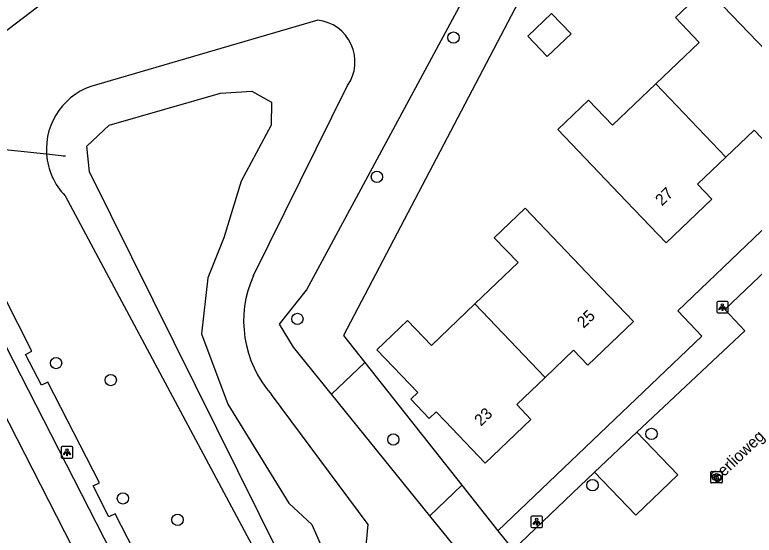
# Model space of a CAD drawing. Extents: x 159353 to 160616, y 385893 to 387321.
# Drawn here: x 159867.4 to 159931.5, y 386407.6 to 386452.7 of the extents above; entities that cross this region are included whole.
import ezdxf

# ---------------------------------------------------------------- set-up
doc = ezdxf.new("R2010")
doc.units = 0
for name, color, linetype in [('IMGEO_Boom', 7, 'Continuous'), ('IMGEO_Duiker', 7, 'Continuous'), ('IMGEO_Fietspad_gesloten', 7, 'Continuous'), ('IMGEO_Groenvoorziening', 7, 'Continuous'), ('IMGEO_Kolk', 7, 'Continuous'), ('IMGEO_Lichtpunt', 7, 'Continuous'), ('IMGEO_Openbare_ruimte_label', 7, 'Continuous'), ('IMGEO_Pand', 7, 'Continuous'), ('IMGEO_Pand_nummerreeks', 7, 'Continuous'), ('IMGEO_Rijbaan_lokaal_open', 7, 'Continuous'), ('IMGEO_Voetpad_open', 7, 'Continuous'), ('IMGEO_Waterloop', 7, 'Continuous')]:
    doc.layers.add(name, color=color, linetype=linetype)

msp = doc.modelspace()

# ---------------------------------------------------------------- linework, layer by layer
at = {"layer": 'IMGEO_Boom'}
for centre in [(159905.44, 386450.684), (159898.809, 386438.624), (159891.915, 386426.322), (159871.011, 386422.496), (159875.748, 386421.024), (159900.227, 386415.872), (159922.589, 386416.356), (159917.477, 386411.919), (159876.804, 386410.772), (159881.535, 386408.919)]:
    msp.add_circle(centre, 0.489, dxfattribs=at)
at = {"layer": 'IMGEO_Duiker'}
msp.add_lwpolyline([(159871.823, 386440.404), (159871.616, 386440.426), (159871.448, 386440.443), (159870.19, 386440.575), (159859.683, 386441.676), (159857.571, 386441.898), (159854.602, 386442.209), (159849.946, 386442.697), (159844.353, 386443.283), (159841.458, 386448.072), (159836.98, 386455.478), (159835.427, 386458.047), (159833.907, 386460.562), (159832.352, 386463.134), (159831.986, 386463.739), (159831.29, 386464.89)], dxfattribs=at)
at = {"layer": 'IMGEO_Fietspad_gesloten'}
for points in [[(159969.484, 386232.379), (159951.117, 386263.827), (159929.119, 386301.905), (159889.595, 386379.139), (159865.341, 386426.534), (159857.571, 386441.898), (159857.138, 386442.747)], [(159861.4, 386428.071), (159886.153, 386379.68), (159887.174, 386377.69)]]:
    msp.add_lwpolyline(points, dxfattribs=at)
at = {"layer": 'IMGEO_Groenvoorziening'}
for points in [[(159908.837, 386483.648), (159919.421, 386469.713), (159895.899, 386424.892), (159897.755, 386422.547)], [(159894.873, 386419.789), (159891.568, 386423.871), (159890.362, 386425.853), (159892.72, 386428.803), (159911.28, 386463.267), (159912.182, 386466.548), (159911.118, 386468.603), (159903.401, 386479.482)], [(159893.681, 386452.203), (159874.528, 386446.605)], [(159888.109, 386430.083), (159896.263, 386446.527)], [(159871.801, 386436.983), (159897.511, 386388.928), (159899.33, 386389.902), (159901.616, 386391.127), (159897.327, 386400.822), (159898.04, 386408.508), (159889.685, 386419.762)], [(159897.755, 386422.547), (159894.873, 386419.789)], [(159897.755, 386422.547), (159906.169, 386411.913)], [(159903.397, 386409.26), (159894.873, 386419.789)], [(159906.169, 386411.913), (159903.397, 386409.26)], [(159906.169, 386411.913), (159909.286, 386407.974)], [(159909.491, 386396.253), (159907.46, 386399.175), (159907.905, 386399.722), (159908.232, 386400.503), (159908.301, 386401.348), (159908.106, 386402.172), (159907.434, 386403.728), (159906.667, 386405.076), (159905.764, 386406.336), (159903.397, 386409.26)]]:
    msp.add_lwpolyline(points, dxfattribs=at)
for centre, radius, start, end in [((159893.274, 386448.592), 3.633, 325.35787, 83.5635), ((159875.954, 386441.004), 5.78, 104.28402, 184.25328), ((159875.953, 386441.002), 5.779, 184.24087, 224.07128), ((159896.866, 386426.139), 9.604, 155.75673, 221.60709)]:
    msp.add_arc(centre, radius, start, end, dxfattribs=at)
at = {"layer": 'IMGEO_Kolk'}
for p, q in [((159927.717, 386412.184), (159927.717, 386413.036)), ((159927.792, 386413.11), (159928.644, 386413.11)), ((159928.718, 386413.036), (159928.718, 386412.184)), ((159928.205, 386412.89), (159928.23, 386412.89)), ((159928.644, 386412.11), (159927.792, 386412.11)), ((159928.228, 386412.33), (159928.203, 386412.33))]:
    msp.add_line(p, q, dxfattribs=at)
for points in [[(159927.717, 386412.184), (159927.717, 386413.036)], [(159927.792, 386413.11), (159928.644, 386413.11)], [(159928.718, 386413.036), (159928.718, 386412.184)], [(159928.038, 386412.81), (159928.161, 386412.81), (159928.161, 386412.659), (159928.291, 386412.81), (159928.455, 386412.81), (159928.309, 386412.659), (159928.462, 386412.41), (159928.31, 386412.41), (159928.225, 386412.574), (159928.161, 386412.507), (159928.161, 386412.41), (159928.038, 386412.41), (159928.038, 386412.81)], [(159928.644, 386412.11), (159927.792, 386412.11)]]:
    msp.add_lwpolyline(points, dxfattribs=at)
for centre, start, end in [((159927.794, 386413.034), 91.55205, 178.44795), ((159927.794, 386413.034), 91.55205, 178.44795), ((159928.642, 386413.034), 1.55205, 88.44795), ((159928.642, 386413.034), 1.55205, 88.44795), ((159927.794, 386412.186), 181.55205, 268.44795), ((159927.794, 386412.186), 181.55205, 268.44795), ((159928.642, 386412.186), 271.55205, 358.44795), ((159928.642, 386412.186), 271.55205, 358.44795)]:
    msp.add_arc(centre, 0.0765, start, end, dxfattribs=at)
for centre, major_axis, ratio, start_param, end_param in [((159928.204, 386412.61), (-0.387, 0.002), 0.722429, 4.712389, 7.853982), ((159928.229, 386412.61), (-0.39, 0.002), 0.717154, 1.570796, 4.712389)]:
    msp.add_ellipse(centre, major_axis=major_axis, ratio=ratio, start_param=start_param, end_param=end_param, dxfattribs=at)
at = {"layer": 'IMGEO_Lichtpunt'}
for p, q in [((159929.137, 386427.836), (159928.329, 386427.836)), ((159929.137, 386427.836), (159928.329, 386427.836)), ((159928.235, 386427.741), (159928.235, 386426.934)), ((159928.235, 386427.741), (159928.235, 386426.934)), ((159929.231, 386426.934), (159929.231, 386427.741)), ((159929.231, 386426.934), (159929.231, 386427.741)), ((159928.329, 386426.84), (159929.137, 386426.84)), ((159928.329, 386426.84), (159929.137, 386426.84)), ((159871.46, 386415.163), (159871.46, 386414.356)), ((159871.46, 386415.163), (159871.46, 386414.356)), ((159872.362, 386415.258), (159871.554, 386415.258)), ((159872.362, 386415.258), (159871.554, 386415.258)), ((159872.456, 386414.356), (159872.456, 386415.163)), ((159872.456, 386414.356), (159872.456, 386415.163)), ((159871.554, 386414.262), (159872.362, 386414.262)), ((159871.554, 386414.262), (159872.362, 386414.262)), ((159913.05, 386409.246), (159912.242, 386409.246)), ((159913.05, 386409.246), (159912.242, 386409.246)), ((159912.148, 386409.151), (159912.148, 386408.344)), ((159912.148, 386409.151), (159912.148, 386408.344)), ((159913.144, 386408.344), (159913.144, 386409.151)), ((159913.144, 386408.344), (159913.144, 386409.151)), ((159912.242, 386408.25), (159913.05, 386408.25)), ((159912.242, 386408.25), (159913.05, 386408.25))]:
    msp.add_line(p, q, dxfattribs=at)
for points in [[(159928.609, 386427.405), (159928.648, 386427.377), (159928.46, 386427.115), (159928.422, 386427.142), (159928.609, 386427.405)], [(159928.711, 386427.357), (159928.758, 386427.357), (159928.758, 386427.035), (159928.711, 386427.035), (159928.711, 386427.357)], [(159928.821, 386427.377), (159928.859, 386427.404), (159929.046, 386427.142), (159929.007, 386427.114), (159928.821, 386427.377)], [(159871.834, 386414.827), (159871.873, 386414.799), (159871.685, 386414.537), (159871.647, 386414.564), (159871.834, 386414.827)], [(159871.936, 386414.779), (159871.983, 386414.779), (159871.983, 386414.457), (159871.936, 386414.457), (159871.936, 386414.779)], [(159872.046, 386414.799), (159872.084, 386414.826), (159872.271, 386414.564), (159872.232, 386414.536), (159872.046, 386414.799)], [(159912.522, 386408.815), (159912.561, 386408.787), (159912.373, 386408.525), (159912.335, 386408.552), (159912.522, 386408.815)], [(159912.624, 386408.767), (159912.671, 386408.767), (159912.671, 386408.445), (159912.624, 386408.445), (159912.624, 386408.767)], [(159912.734, 386408.787), (159912.772, 386408.814), (159912.959, 386408.552), (159912.92, 386408.524), (159912.734, 386408.787)]]:
    msp.add_lwpolyline(points, dxfattribs=at)
for centre in [(159928.734, 386427.539), (159871.959, 386414.961), (159912.647, 386408.949)]:
    msp.add_circle(centre, 0.0994, dxfattribs=at)
for centre, start, end in [((159928.329, 386427.741), 90, 180), ((159928.329, 386427.741), 90, 180), ((159929.137, 386427.741), 0, 90), ((159929.137, 386427.741), 0, 90), ((159928.329, 386426.934), 180, 270), ((159928.329, 386426.934), 180, 270), ((159929.137, 386426.934), 270, 0), ((159929.137, 386426.934), 270, 360), ((159871.554, 386415.163), 90, 180), ((159871.554, 386415.163), 90, 180), ((159872.362, 386415.163), 0, 90), ((159872.362, 386415.163), 0, 90), ((159871.554, 386414.356), 180, 270), ((159871.554, 386414.356), 180, 270), ((159872.362, 386414.356), 270, 0), ((159872.362, 386414.356), 270, 360), ((159912.242, 386409.151), 90, 180), ((159912.242, 386409.151), 90, 180), ((159913.05, 386409.151), 0, 90), ((159913.05, 386409.151), 0, 90), ((159912.242, 386408.344), 180, 270), ((159912.242, 386408.344), 180, 270), ((159913.05, 386408.344), 270, 0), ((159913.05, 386408.344), 270, 360)]:
    msp.add_arc(centre, 0.0946, start, end, dxfattribs=at)
at = {"layer": 'IMGEO_Pand'}
for points in [[(159929.037, 386440.334), (159931.482, 386442.673), (159932.726, 386441.374), (159936.689, 386445.166), (159933.231, 386448.779), (159927.313, 386454.964), (159924.654, 386452.42), (159926.71, 386450.272), (159922.957, 386446.68)], [(159913.55, 386449.047), (159915.617, 386451.024), (159913.934, 386452.783), (159911.867, 386450.805), (159913.55, 386449.047)], [(159929.037, 386440.334), (159926.573, 386437.976), (159927.802, 386436.691), (159923.855, 386432.914), (159920.398, 386436.526), (159914.478, 386442.714), (159917.13, 386445.252), (159919.202, 386443.087), (159922.957, 386446.68)], [(159922.957, 386446.68), (159929.037, 386440.334)], [(159913.372, 386421.248), (159915.845, 386423.615), (159917.082, 386422.322), (159921.02, 386426.091), (159917.564, 386429.704), (159911.638, 386435.897), (159908.975, 386433.349), (159911.031, 386431.201), (159907.28, 386427.611)], [(159907.28, 386427.611), (159903.523, 386424.016), (159901.451, 386426.181), (159898.798, 386423.642), (159902.336, 386419.944), (159901.731, 386419.365), (159903.342, 386417.681), (159903.947, 386418.26), (159904.717, 386417.455), (159908.179, 386413.837), (159912.133, 386417.621), (159910.913, 386418.896), (159913.372, 386421.248)], [(159913.372, 386421.248), (159907.28, 386427.611)]]:
    msp.add_lwpolyline(points, dxfattribs=at)
at = {"layer": 'IMGEO_Rijbaan_lokaal_open'}
for points in [[(159921.331, 386416.518), (159930.676, 386425.277), (159928.951, 386427.132), (159933.708, 386431.68)], [(159921.331, 386416.518), (159924.857, 386412.805), (159921.234, 386409.329), (159917.664, 386413.05)], [(159910.619, 386406.307), (159917.664, 386413.05)]]:
    msp.add_lwpolyline(points, dxfattribs=at)
at = {"layer": 'IMGEO_Voetpad_open'}
for points in [[(159903.401, 386479.482), (159898.246, 386475.531), (159868.81, 386452.849), (159861.63, 386447.437), (159858.062, 386444.883)], [(159891.172, 386380.045), (159888.747, 386384.795), (159888.2, 386384.515), (159886.848, 386387.155), (159887.399, 386387.437), (159882.445, 386397.133), (159881.883, 386396.849), (159880.525, 386399.537), (159881.073, 386399.814), (159876.144, 386409.444), (159875.594, 386409.167), (159874.241, 386411.855), (159874.77, 386412.13), (159870.307, 386420.849), (159869.762, 386420.592), (159868.367, 386423.245), (159868.904, 386423.524), (159864.006, 386433.182), (159863.478, 386432.889), (159862.48, 386434.87), (159862.985, 386435.144), (159859.683, 386441.676), (159858.062, 386444.883)], [(159940.005, 386441.479), (159924.882, 386427.008), (159926.958, 386424.813), (159909.286, 386407.974)], [(159917.664, 386413.05), (159921.331, 386416.518)], [(159909.286, 386407.974), (159910.619, 386406.307)]]:
    msp.add_lwpolyline(points, dxfattribs=at)
at = {"layer": 'IMGEO_Waterloop'}
msp.add_lwpolyline([(159875.6, 386443.098), (159885.26, 386445.864), (159887.983, 386446.034), (159889.686, 386445.098), (159889.643, 386443.098), (159887.047, 386438.247), (159885.558, 386433.353), (159884.154, 386429.864), (159883.6, 386425.013), (159885.898, 386418.928), (159891.175, 386410.353), (159893.175, 386408.523), (159893.877, 386406.864), (159894.6, 386401.055), (159899.154, 386391.694), (159897.792, 386390.928), (159873.898, 386439.055), (159873.686, 386441.289), (159875.6, 386443.098)], dxfattribs=at)

# ---------------------------------------------------------------- texts
at = {"layer": 'IMGEO_Openbare_ruimte_label'}
msp.add_text('Serlioweg', height=1, rotation=43.62257, dxfattribs=at).set_placement((159928.221, 386411.992))
at = {"layer": 'IMGEO_Pand_nummerreeks'}
for s, rotation, p in [('27', 43.73916, (159923.49, 386436.052)), ('25', 43.74381, (159916.712, 386425.456)), ('23', 43.7396, (159907.817, 386416.978))]:
    msp.add_text(s, height=1, rotation=rotation, dxfattribs=at).set_placement(p)

doc.saveas('drawing.dxf')
